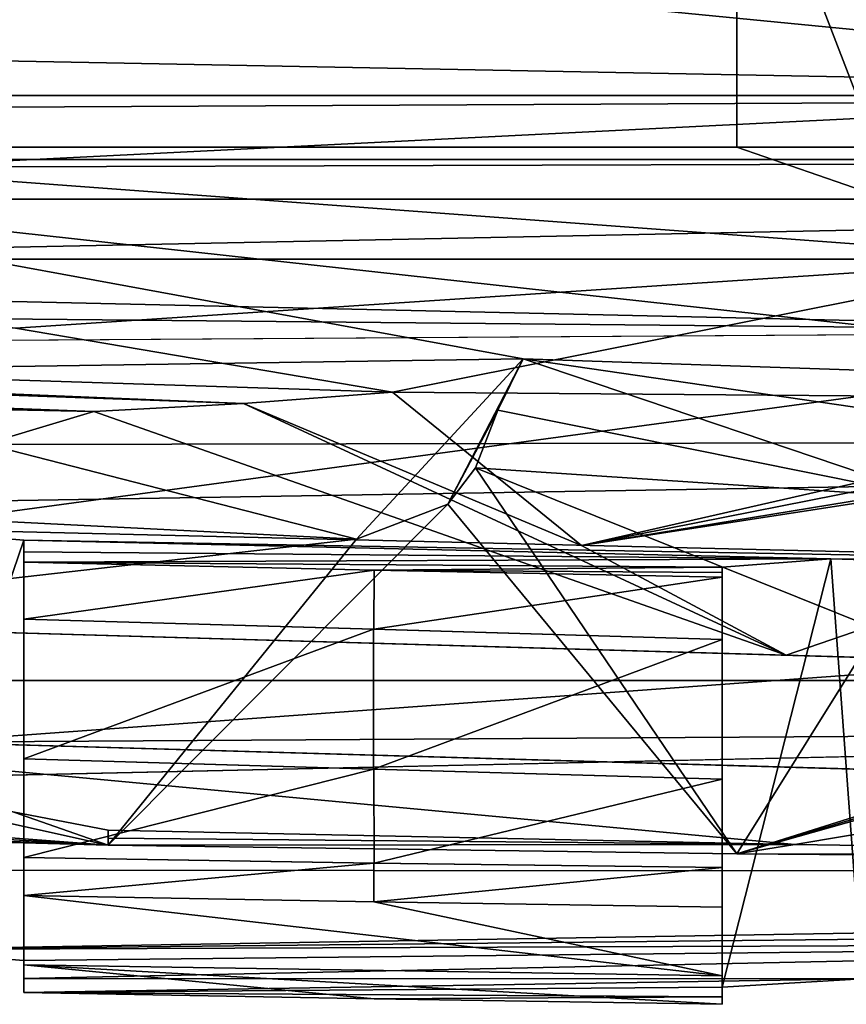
# Model space of a CAD drawing. Extents: x -250 to 250, y -968 to 894.
# Tile 484 of 656: x 208.87 to 214.78, y -967.53 to -960.49. Entities that reach past the tile are written whole.
import ezdxf

# ---------------------------------------------------------------- set-up
doc = ezdxf.new("R2010")
doc.units = 0
doc.header["$LTSCALE"] = 3.583593
for name, color, linetype in [('4428', 7, 'CONTINUOUS'), ('4450', 7, 'CONTINUOUS'), ('4508', 7, 'CONTINUOUS'), ('4521', 7, 'CONTINUOUS'), ('4551', 7, 'CONTINUOUS'), ('4565', 7, 'CONTINUOUS'), ('4588', 7, 'CONTINUOUS'), ('4595', 7, 'CONTINUOUS'), ('4645', 7, 'CONTINUOUS'), ('4649', 7, 'CONTINUOUS'), ('4676', 7, 'CONTINUOUS'), ('4677', 7, 'CONTINUOUS'), ('4681', 7, 'CONTINUOUS'), ('4697', 7, 'CONTINUOUS'), ('4716', 7, 'CONTINUOUS'), ('4736', 7, 'CONTINUOUS'), ('4769', 7, 'CONTINUOUS'), ('4824', 7, 'CONTINUOUS'), ('4827', 7, 'CONTINUOUS'), ('4866', 7, 'CONTINUOUS'), ('4913', 7, 'CONTINUOUS'), ('4928', 7, 'CONTINUOUS'), ('4948', 7, 'CONTINUOUS'), ('4964', 7, 'CONTINUOUS'), ('4972', 7, 'CONTINUOUS'), ('4978', 7, 'CONTINUOUS'), ('4990', 7, 'CONTINUOUS'), ('4994', 7, 'CONTINUOUS'), ('5013', 7, 'CONTINUOUS'), ('5021', 7, 'CONTINUOUS'), ('5030', 7, 'CONTINUOUS'), ('5031', 7, 'CONTINUOUS'), ('5037', 7, 'CONTINUOUS'), ('5056', 7, 'CONTINUOUS'), ('5059', 7, 'CONTINUOUS'), ('5089', 7, 'CONTINUOUS'), ('5115', 7, 'CONTINUOUS')]:
    doc.layers.add(name, color=color, linetype=linetype)

msp = doc.modelspace()

# ---------------------------------------------------------------- linework, layer by layer
at = {"layer": '4428', "color": 7, "linetype": 'CONTINUOUS'}
for points in [[(167.4219, -965.1765, 4.477), (177.3239, -965.5037, -0.0032), (209.5, -966.394, -10.7692), (167.4219, -965.1765, 4.477)], [(209.5, -966.394, -8.6116), (167.4219, -965.1765, 4.477), (209.5, -966.394, -10.7692), (209.5, -966.394, -8.6116)]]:
    msp.add_3dface(points, dxfattribs=at)
at = {"layer": '4450', "color": 7, "linetype": 'CONTINUOUS'}
for points in [[(212.129, -963.695, -11.8541), (214.0005, -966.456, -12.6465), (211.9303, -963.9541, -11.771), (212.129, -963.695, -11.8541)], [(215.0047, -964.848, -13.0785), (214.0005, -966.456, -12.6465), (212.129, -963.695, -11.8541), (215.0047, -964.848, -13.0785)], [(214.0005, -966.456, -12.6465), (209.5, -966.394, -10.7692), (211.9303, -963.9541, -11.771), (214.0005, -966.456, -12.6465)], [(211.9303, -963.9541, -11.771), (209.5, -966.394, -10.7692), (211.277, -964.2054, -11.4989), (211.9303, -963.9541, -11.771)], [(211.277, -964.2054, -11.4989), (209.5, -966.394, -10.7692), (205.2088, -964.8938, -9.0676), (211.277, -964.2054, -11.4989)], [(217.9938, -965.2, -14.3933), (214.0005, -966.456, -12.6465), (215.0047, -964.848, -13.0785), (217.9938, -965.2, -14.3933)], [(209.5, -966.394, -10.7692), (177.3239, -965.5037, -0.0032), (205.2088, -964.8938, -9.0676), (209.5, -966.394, -10.7692)], [(218.4419, -966.4923, -14.5942), (214.0005, -966.456, -12.6465), (218.4419, -965.2, -14.5942), (218.4419, -966.4923, -14.5942)], [(218.4419, -965.2, -14.5942), (214.0005, -966.456, -12.6465), (218.2179, -965.2, -14.4937), (218.4419, -965.2, -14.5942)], [(218.2179, -965.2, -14.4937), (214.0005, -966.456, -12.6465), (217.9938, -965.2, -14.3933), (218.2179, -965.2, -14.4937)]]:
    msp.add_3dface(points, dxfattribs=at)
at = {"layer": '4508', "color": 7, "linetype": 'CONTINUOUS'}
for points in [[(212.4708, -962.9138, -11.5877), (206.5901, -963.0014, -11.8236), (205.6082, -961.655, -12.0103), (212.4708, -962.9138, -11.5877)], [(211.277, -964.2054, -11.4989), (206.5901, -963.0014, -11.8236), (212.4708, -962.9138, -11.5877), (211.277, -964.2054, -11.4989)], [(211.9303, -963.9541, -11.771), (211.277, -964.2054, -11.4989), (212.4708, -962.9138, -11.5877), (211.9303, -963.9541, -11.771)], [(212.289, -963.281, -11.8179), (211.9303, -963.9541, -11.771), (212.4708, -962.9138, -11.5877), (212.289, -963.281, -11.8179)], [(212.129, -963.695, -11.8541), (211.9303, -963.9541, -11.771), (212.289, -963.281, -11.8179), (212.129, -963.695, -11.8541)]]:
    msp.add_3dface(points, dxfattribs=at)
at = {"layer": '4521', "color": 7, "linetype": 'CONTINUOUS'}
for points in [[(209.5, -966.2864, -8.6116), (209.5, -966.394, -8.6116), (209.5, -966.3442, -9.6902), (209.5, -966.2864, -8.6116)], [(209.5, -966.394, -8.6116), (209.5, -966.394, -10.7692), (209.5, -966.3442, -9.6902), (209.5, -966.394, -8.6116)]]:
    msp.add_3dface(points, dxfattribs=at)
at = {"layer": '4551', "color": 7, "linetype": 'CONTINUOUS'}
for points in [[(206.6687, -962.2, -9.8634), (208.8368, -962.6937, -9.6818), (216.3208, -962.2, -8.1615), (206.6687, -962.2, -9.8634)], [(208.8368, -962.6937, -9.6818), (211.5356, -963.1535, -9.4416), (216.3208, -962.2, -8.1615), (208.8368, -962.6937, -9.6818)], [(211.5356, -963.1535, -9.4416), (217.5, -963.2, -8.4166), (216.3208, -962.2, -8.1615), (211.5356, -963.1535, -9.4416)], [(211.5356, -963.1535, -9.4416), (212.8878, -964.2507, -10.0036), (217.5, -963.2, -8.4166), (211.5356, -963.1535, -9.4416)], [(212.8878, -964.2507, -10.0036), (214.3532, -965.0345, -10.6225), (219.6985, -963.2, -8.029), (212.8878, -964.2507, -10.0036)], [(212.8878, -964.2507, -10.0036), (219.6985, -963.2, -8.029), (219.3, -963.2, -8.0992), (212.8878, -964.2507, -10.0036)], [(218.2, -963.2, -8.2932), (212.8878, -964.2507, -10.0036), (219.3, -963.2, -8.0992), (218.2, -963.2, -8.2932)], [(217.5, -963.2, -8.4166), (212.8878, -964.2507, -10.0036), (218.2, -963.2, -8.2932), (217.5, -963.2, -8.4166)], [(219.6985, -963.2, -8.029), (214.3532, -965.0345, -10.6225), (215.2198, -965.0596, -10.5045), (219.6985, -963.2, -8.029)]]:
    msp.add_3dface(points, dxfattribs=at)
at = {"layer": '4565', "color": 7, "linetype": 'CONTINUOUS'}
for points in [[(204.1, -960.2, -9.9714), (205.5, -961.4, -9.8464), (214, -957.2976, -8.9784), (204.1, -960.2, -9.9714)], [(205.5, -961.4, -9.8464), (214, -961.4, -8.3476), (214, -957.2976, -8.9784), (205.5, -961.4, -9.8464)]]:
    msp.add_3dface(points, dxfattribs=at)
at = {"layer": '4588', "color": 7, "linetype": 'CONTINUOUS'}
for points in [[(209.3961, -963.2916, -8.5697), (210.4674, -963.2342, -9.0036), (162.296, -961.5169, -3.957), (209.3961, -963.2916, -8.5697)], [(200.0888, -963.0946, -6.7505), (209.3961, -963.2916, -8.5697), (162.296, -961.5169, -3.957), (200.0888, -963.0946, -6.7505)], [(210.4674, -963.2342, -9.0036), (197.2949, -962.6953, -7.4183), (162.296, -961.5169, -3.957), (210.4674, -963.2342, -9.0036)], [(197.2949, -962.6953, -7.4183), (211.5356, -963.1535, -9.4416), (208.8368, -962.6937, -9.6818), (197.2949, -962.6953, -7.4183)], [(211.5356, -963.1535, -9.4416), (197.2949, -962.6953, -7.4183), (210.4674, -963.2342, -9.0036), (211.5356, -963.1535, -9.4416)]]:
    msp.add_3dface(points, dxfattribs=at)
at = {"layer": '4595', "color": 7, "linetype": 'CONTINUOUS'}
for points in [[(202.4261, -959.3482, -12.3892), (219.1595, -958.5959, -9.6826), (219.1708, -960.9797, -9.4217), (202.4261, -959.3482, -12.3892)], [(202.9472, -960.6726, -12.2336), (202.4261, -959.3482, -12.3892), (219.1708, -960.9797, -9.4217), (202.9472, -960.6726, -12.2336)], [(205.6082, -961.655, -12.0103), (202.9472, -960.6726, -12.2336), (219.1708, -960.9797, -9.4217), (205.6082, -961.655, -12.0103)], [(219.1189, -963.1374, -10.639), (205.6082, -961.655, -12.0103), (219.1708, -960.9797, -9.4217), (219.1189, -963.1374, -10.639)], [(212.4708, -962.9138, -11.5877), (205.6082, -961.655, -12.0103), (219.1189, -963.1374, -10.639), (212.4708, -962.9138, -11.5877)], [(212.4708, -962.9138, -11.5877), (219.1189, -963.1374, -10.639), (219.0694, -963.8746, -11.7825), (212.4708, -962.9138, -11.5877)], [(215.4226, -963.9113, -12.5134), (212.4708, -962.9138, -11.5877), (219.0694, -963.8746, -11.7825), (215.4226, -963.9113, -12.5134)]]:
    msp.add_3dface(points, dxfattribs=at)
at = {"layer": '4645', "color": 7, "linetype": 'CONTINUOUS'}
for points in [[(214.3532, -965.0345, -10.6225), (204.5386, -964.7497, -6.6686), (206.7791, -964.8147, -6.5662), (214.3532, -965.0345, -10.6225)], [(216.0863, -965.0848, -10.3867), (215.2198, -965.0596, -10.5045), (206.7791, -964.8147, -6.5662), (216.0863, -965.0848, -10.3867)], [(215.2198, -965.0596, -10.5045), (214.3532, -965.0345, -10.6225), (206.7791, -964.8147, -6.5662), (215.2198, -965.0596, -10.5045)]]:
    msp.add_3dface(points, dxfattribs=at)
at = {"layer": '4649', "color": 7, "linetype": 'CONTINUOUS'}
for points in [[(209.3961, -963.2916, -8.5697), (202.2866, -963.148, -5.8237), (204.5386, -964.7497, -6.6686), (209.3961, -963.2916, -8.5697)], [(211.5356, -963.1535, -9.4416), (210.4674, -963.2342, -9.0036), (212.8878, -964.2507, -10.0036), (211.5356, -963.1535, -9.4416)], [(210.4674, -963.2342, -9.0036), (209.3961, -963.2916, -8.5697), (214.3532, -965.0345, -10.6225), (210.4674, -963.2342, -9.0036)], [(212.8878, -964.2507, -10.0036), (210.4674, -963.2342, -9.0036), (214.3532, -965.0345, -10.6225), (212.8878, -964.2507, -10.0036)], [(214.3532, -965.0345, -10.6225), (209.3961, -963.2916, -8.5697), (204.5386, -964.7497, -6.6686), (214.3532, -965.0345, -10.6225)]]:
    msp.add_3dface(points, dxfattribs=at)
at = {"layer": '4676', "color": 7, "linetype": 'CONTINUOUS'}
for points in [[(214, -961.4, -8.3476), (214, -958.8, -4), (214, -957.2976, -8.9784), (214, -961.4, -8.3476)], [(214, -961.4, -8.3476), (214, -961.4, -4), (214, -958.8, -4), (214, -961.4, -8.3476)]]:
    msp.add_3dface(points, dxfattribs=at)
at = {"layer": '4677', "color": 7, "linetype": 'CONTINUOUS'}
for points in [[(205.5, -961.4, -9.8464), (214, -961.4, -4), (214, -961.4, -8.3476), (205.5, -961.4, -9.8464)], [(205.5, -961.4, -9.8464), (205.5, -961.4, -4), (214, -961.4, -4), (205.5, -961.4, -9.8464)]]:
    msp.add_3dface(points, dxfattribs=at)
at = {"layer": '4681', "color": 7, "linetype": 'CONTINUOUS'}
for points in [[(212.289, -963.281, -11.8179), (212.4708, -962.9138, -11.5877), (215.4226, -963.9113, -12.5134), (212.289, -963.281, -11.8179)], [(212.129, -963.695, -11.8541), (212.289, -963.281, -11.8179), (215.4226, -963.9113, -12.5134), (212.129, -963.695, -11.8541)], [(215.0047, -964.848, -13.0785), (212.129, -963.695, -11.8541), (215.4226, -963.9113, -12.5134), (215.0047, -964.848, -13.0785)]]:
    msp.add_3dface(points, dxfattribs=at)
at = {"layer": '4697', "color": 7, "linetype": 'CONTINUOUS'}
for points in [[(205.8736, -965.5888, -7.1804), (217.2182, -965.9179, -11.8618), (208.1941, -965.6561, -7.1211), (205.8736, -965.5888, -7.1804)], [(217.2182, -965.9179, -11.8618), (218.1601, -965.9453, -11.7845), (208.1941, -965.6561, -7.1211), (217.2182, -965.9179, -11.8618)], [(218.1601, -965.9453, -11.7845), (219.1024, -965.9726, -11.7124), (208.1941, -965.6561, -7.1211), (218.1601, -965.9453, -11.7845)]]:
    msp.add_3dface(points, dxfattribs=at)
at = {"layer": '4716', "color": 7, "linetype": 'CONTINUOUS'}
for points in [[(205.5, -962.2, -4), (216.3208, -962.2, -8.1615), (216.3208, -962.2, -4), (205.5, -962.2, -4)], [(206.6687, -962.2, -9.8634), (216.3208, -962.2, -8.1615), (205.5, -962.2, -4), (206.6687, -962.2, -9.8634)]]:
    msp.add_3dface(points, dxfattribs=at)
at = {"layer": '4736', "color": 7, "linetype": 'CONTINUOUS'}
for points in [[(208.1941, -965.6561, -7.1211), (216.0863, -965.0848, -10.3867), (206.7791, -964.8147, -6.5662), (208.1941, -965.6561, -7.1211)], [(217.5142, -965.6005, -11.0089), (216.0863, -965.0848, -10.3867), (208.1941, -965.6561, -7.1211), (217.5142, -965.6005, -11.0089)], [(219.1024, -965.9726, -11.7124), (217.5142, -965.6005, -11.0089), (208.1941, -965.6561, -7.1211), (219.1024, -965.9726, -11.7124)]]:
    msp.add_3dface(points, dxfattribs=at)
at = {"layer": '4769', "color": 7, "linetype": 'CONTINUOUS'}
for points in [[(209.5, -966.394, -8.6116), (187.8488, -965.5996, -0.9373), (167.4219, -965.1765, 4.477), (209.5, -966.394, -8.6116)], [(194.3284, -965.2538, -3.0183), (194.2408, -965.533, -2.9889), (209.5, -966.394, -8.6116), (194.3284, -965.2538, -3.0183)], [(205.8736, -965.5888, -7.1804), (194.3284, -965.2538, -3.0183), (209.5, -966.394, -8.6116), (205.8736, -965.5888, -7.1804)], [(194.2408, -965.533, -2.9889), (194.1531, -965.8121, -2.9596), (209.5, -966.394, -8.6116), (194.2408, -965.533, -2.9889)], [(191.0072, -965.7038, -1.9292), (187.8488, -965.5996, -0.9373), (209.5, -966.394, -8.6116), (191.0072, -965.7038, -1.9292)], [(209.5, -966.2864, -8.6116), (205.8736, -965.5888, -7.1804), (209.5, -966.394, -8.6116), (209.5, -966.2864, -8.6116)], [(214.4158, -966.388, -10.6491), (205.8736, -965.5888, -7.1804), (209.5, -966.2864, -8.6116), (214.4158, -966.388, -10.6491)], [(217.2182, -965.9179, -11.8618), (205.8736, -965.5888, -7.1804), (214.4158, -966.388, -10.6491), (217.2182, -965.9179, -11.8618)], [(194.1531, -965.8121, -2.9596), (191.0072, -965.7038, -1.9292), (209.5, -966.394, -8.6116), (194.1531, -965.8121, -2.9596)], [(219.2617, -966.4592, -12.77), (217.2182, -965.9179, -11.8618), (214.4158, -966.388, -10.6491), (219.2617, -966.4592, -12.77)]]:
    msp.add_3dface(points, dxfattribs=at)
at = {"layer": '4824', "color": 7, "linetype": 'CONTINUOUS'}
msp.add_3dface([(209.3961, -963.2916, -8.5697), (200.0888, -963.0946, -6.7505), (202.2866, -963.148, -5.8237), (209.3961, -963.2916, -8.5697)], dxfattribs=at)
at = {"layer": '4827', "color": 7, "linetype": 'CONTINUOUS'}
for points in [[(214, -958.8, -4), (215, -961.4, -4), (215, -958.8, -4), (214, -958.8, -4)], [(214, -958.8, -4), (214, -961.4, -4), (215, -961.4, -4), (214, -958.8, -4)], [(205.5, -961.4, -4), (216.3208, -962.2, -4), (214, -961.4, -4), (205.5, -961.4, -4)], [(205.5, -962.2, -4), (216.3208, -962.2, -4), (205.5, -961.4, -4), (205.5, -962.2, -4)], [(214, -961.4, -4), (216.3208, -962.2, -4), (215, -961.4, -4), (214, -961.4, -4)]]:
    msp.add_3dface(points, dxfattribs=at)
at = {"layer": '4866', "color": 7, "linetype": 'CONTINUOUS'}
for points in [[(211.277, -964.2054, -11.4989), (205.2088, -964.8938, -9.0676), (139.7618, -960.6177, -9.0476), (211.277, -964.2054, -11.4989)], [(211.277, -964.2054, -11.4989), (139.7618, -960.6177, -9.0476), (206.5901, -963.0014, -11.8236), (211.277, -964.2054, -11.4989)]]:
    msp.add_3dface(points, dxfattribs=at)
at = {"layer": '4913', "color": 7, "linetype": 'CONTINUOUS'}
for points in [[(214.4158, -966.388, -10.6491), (209.5, -966.2864, -8.6116), (209.5, -966.3442, -9.6902), (214.4158, -966.388, -10.6491)], [(209.5, -966.394, -10.7692), (214.4158, -966.388, -10.6491), (209.5, -966.3442, -9.6902), (209.5, -966.394, -10.7692)], [(214.4158, -966.388, -10.6491), (209.5, -966.394, -10.7692), (214.0005, -966.456, -12.6465), (214.4158, -966.388, -10.6491)], [(219.2617, -966.4592, -12.77), (214.4158, -966.388, -10.6491), (214.0005, -966.456, -12.6465), (219.2617, -966.4592, -12.77)], [(219.2617, -966.4592, -12.77), (214.0005, -966.456, -12.6465), (218.4419, -966.4923, -14.5942), (219.2617, -966.4592, -12.77)]]:
    msp.add_3dface(points, dxfattribs=at)
at = {"layer": '4928', "color": 7, "linetype": 'CONTINUOUS'}
for points in [[(208.8953, -964.2948, -7.2361), (208.8953, -967.2199, -6.1043), (208.8953, -964.2108, -6.1043), (208.8953, -964.2948, -7.2361)], [(208.8953, -964.7761, -7.2919), (208.8953, -967.2199, -6.1043), (208.8953, -964.2948, -7.2361), (208.8953, -964.7761, -7.2919)], [(208.8953, -964.3687, -8.3687), (208.8953, -964.7761, -7.2919), (208.8953, -964.2948, -7.2361), (208.8953, -964.3687, -8.3687)], [(208.8953, -964.7761, -8.3687), (208.8953, -964.7761, -7.2919), (208.8953, -964.3687, -8.3687), (208.8953, -964.7761, -8.3687)], [(208.8953, -965.7765, -7.2919), (208.8953, -967.2199, -6.1043), (208.8953, -964.7761, -7.2919), (208.8953, -965.7765, -7.2919)], [(208.8953, -966.4815, -8.3687), (208.8953, -967.3466, -7.9191), (208.8953, -965.7765, -8.3687), (208.8953, -966.4815, -8.3687)], [(208.8953, -965.7765, -8.3687), (208.8953, -967.3466, -7.9191), (208.8953, -965.7765, -7.2919), (208.8953, -965.7765, -8.3687)], [(208.8953, -967.3466, -7.9191), (208.8953, -967.2199, -6.1043), (208.8953, -965.7765, -7.2919), (208.8953, -967.3466, -7.9191)], [(208.8953, -966.7537, -10.5242), (208.8953, -967.2496, -10.3006), (208.8953, -966.4815, -10.5242), (208.8953, -966.7537, -10.5242)], [(208.8953, -966.4815, -10.5242), (208.8953, -967.4478, -9.7355), (208.8953, -966.4815, -8.3687), (208.8953, -966.4815, -10.5242)], [(208.8953, -967.2496, -10.3006), (208.8953, -967.4478, -9.7355), (208.8953, -966.4815, -10.5242), (208.8953, -967.2496, -10.3006)], [(208.8953, -967.4478, -9.7355), (208.8953, -967.3466, -7.9191), (208.8953, -966.4815, -8.3687), (208.8953, -967.4478, -9.7355)]]:
    msp.add_3dface(points, dxfattribs=at)
at = {"layer": '4948', "color": 7, "linetype": 'CONTINUOUS'}
for points in [[(208.8953, -964.7761, -7.2919), (208.8953, -964.7761, -8.3687), (211.4005, -964.8488, -9.3859), (208.8953, -964.7761, -7.2919)], [(208.8953, -964.7761, -7.2919), (211.4005, -964.8488, -9.3859), (211.4004, -964.8488, -8.3047), (208.8953, -964.7761, -7.2919)], [(211.4005, -964.8488, -9.3859), (213.8953, -964.9212, -10.428), (211.4004, -964.8488, -8.3047), (211.4005, -964.8488, -9.3859)], [(213.8953, -964.9212, -10.428), (213.8953, -964.9212, -9.3423), (211.4004, -964.8488, -8.3047), (213.8953, -964.9212, -10.428)]]:
    msp.add_3dface(points, dxfattribs=at)
at = {"layer": '4964', "color": 7, "linetype": 'CONTINUOUS'}
for points in [[(132.5, -959.4536, 19.6428), (218.3, -959.4537, 19.6422), (132.5, -960.7759, 14.8064), (132.5, -959.4536, 19.6428)], [(218.3, -959.4537, 19.6422), (218.3, -962.7194, 5.6881), (132.5, -960.7759, 14.8064), (218.3, -959.4537, 19.6422)], [(132.5, -960.7759, 14.8064), (218.3, -962.7194, 5.6881), (132.5, -961.9047, 9.9219), (132.5, -960.7759, 14.8064)], [(132.5, -961.9047, 9.9219), (218.3, -962.7194, 5.6881), (170.2975, -963.0318, 3.8174), (132.5, -961.9047, 9.9219)], [(170.2975, -963.0318, 3.8174), (218.3, -962.7194, 5.6881), (207.8954, -964.128, -5.1043), (170.2975, -963.0318, 3.8174)], [(218.3, -962.7194, 5.6881), (218.3, -964.3794, -8.5466), (207.8954, -964.128, -5.1043), (218.3, -962.7194, 5.6881)], [(218.3, -964.3794, -8.5466), (208.8953, -964.2108, -6.1043), (207.8954, -964.128, -5.1043), (218.3, -964.3794, -8.5466)], [(208.8953, -964.2948, -7.2361), (208.8953, -964.2108, -6.1043), (214.6735, -964.3462, -8.0072), (208.8953, -964.2948, -7.2361)], [(208.8953, -964.2108, -6.1043), (218.3, -964.3794, -8.5466), (214.6735, -964.3462, -8.0072), (208.8953, -964.2108, -6.1043)], [(208.8953, -964.3687, -8.3687), (208.8953, -964.2948, -7.2361), (214.6735, -964.3462, -8.0072), (208.8953, -964.3687, -8.3687)], [(213.8953, -964.4044, -8.9823), (208.8953, -964.3687, -8.3687), (214.6735, -964.3462, -8.0072), (213.8953, -964.4044, -8.9823)], [(208.8953, -964.3687, -8.3687), (213.8953, -964.4044, -8.9823), (211.4041, -964.4264, -9.3874), (208.8953, -964.3687, -8.3687)], [(214.6735, -964.3462, -8.0072), (218.3, -964.3794, -8.5466), (215.7955, -964.3794, -8.5466), (214.6735, -964.3462, -8.0072)], [(213.8953, -964.4044, -8.9823), (213.8953, -964.4427, -9.7051), (211.4041, -964.4264, -9.3874), (213.8953, -964.4044, -8.9823)], [(213.8953, -964.4427, -9.7051), (213.8953, -964.4767, -10.428), (211.4041, -964.4264, -9.3874), (213.8953, -964.4427, -9.7051)]]:
    msp.add_3dface(points, dxfattribs=at)
at = {"layer": '4972', "color": 7, "linetype": 'CONTINUOUS'}
for points in [[(208.8953, -965.7765, -7.2919), (208.8953, -964.7761, -7.2919), (211.4004, -964.8488, -8.3047), (208.8953, -965.7765, -7.2919)], [(208.8953, -965.7765, -7.2919), (211.4004, -964.8488, -8.3047), (211.4004, -965.8492, -8.3047), (208.8953, -965.7765, -7.2919)], [(211.4004, -964.8488, -8.3047), (213.8953, -964.9212, -9.3423), (211.4004, -965.8492, -8.3047), (211.4004, -964.8488, -8.3047)], [(213.8953, -964.9212, -9.3423), (213.8953, -965.9216, -9.3423), (211.4004, -965.8492, -8.3047), (213.8953, -964.9212, -9.3423)]]:
    msp.add_3dface(points, dxfattribs=at)
at = {"layer": '4978', "color": 7, "linetype": 'CONTINUOUS'}
for points in [[(213.8953, -967.409, -8.9823), (213.8953, -965.9216, -9.3423), (213.8953, -964.4044, -8.9823), (213.8953, -967.409, -8.9823)], [(213.8953, -964.4044, -8.9823), (213.8953, -964.9212, -9.3423), (213.8953, -964.4427, -9.7051), (213.8953, -964.4044, -8.9823)], [(213.8953, -965.9216, -9.3423), (213.8953, -964.9212, -9.3423), (213.8953, -964.4044, -8.9823), (213.8953, -965.9216, -9.3423)], [(213.8953, -964.9212, -9.3423), (213.8953, -964.9212, -10.428), (213.8953, -964.4427, -9.7051), (213.8953, -964.9212, -9.3423)], [(213.8953, -964.9212, -10.428), (213.8953, -964.4767, -10.428), (213.8953, -964.4427, -9.7051), (213.8953, -964.9212, -10.428)], [(213.8953, -967.409, -8.9823), (213.8953, -967.4784, -10.3997), (213.8953, -965.9216, -9.3423), (213.8953, -967.409, -8.9823)], [(213.8953, -965.9216, -10.428), (213.8953, -965.9216, -9.3423), (213.8953, -966.5544, -10.428), (213.8953, -965.9216, -10.428)], [(213.8953, -965.9216, -9.3423), (213.8953, -967.4784, -10.3997), (213.8953, -966.5544, -10.428), (213.8953, -965.9216, -9.3423)], [(213.8953, -967.4784, -10.3997), (213.8953, -967.5322, -11.8177), (213.8953, -966.5544, -10.428), (213.8953, -967.4784, -10.3997)], [(213.8953, -966.5544, -10.428), (213.8953, -966.8363, -12.6015), (213.8953, -966.5544, -12.6015), (213.8953, -966.5544, -10.428)], [(213.8953, -967.3281, -12.3809), (213.8953, -966.8363, -12.6015), (213.8953, -966.5544, -10.428), (213.8953, -967.3281, -12.3809)], [(213.8953, -967.5322, -11.8177), (213.8953, -967.3281, -12.3809), (213.8953, -966.5544, -10.428), (213.8953, -967.5322, -11.8177)]]:
    msp.add_3dface(points, dxfattribs=at)
at = {"layer": '4990', "color": 7, "linetype": 'CONTINUOUS'}
for points in [[(225.6573, -961.0304, 22.8245), (225.2327, -901.141, 16.5298), (205.5595, -943.3624, 20.9675), (225.6573, -961.0304, 22.8245)], [(204.3845, -947.3577, 21.3874), (225.6573, -961.0304, 22.8245), (205.5595, -943.3624, 20.9675), (204.3845, -947.3577, 21.3874)], [(200.6109, -949.0774, 21.5682), (225.6573, -961.0304, 22.8245), (204.3845, -947.3577, 21.3874), (200.6109, -949.0774, 21.5682)], [(132.5, -961.0304, 22.8245), (225.6573, -961.0304, 22.8245), (200.6109, -949.0774, 21.5682), (132.5, -961.0304, 22.8245)]]:
    msp.add_3dface(points, dxfattribs=at)
at = {"layer": '4994', "color": 7, "linetype": 'CONTINUOUS'}
for points in [[(208.8953, -965.7765, -8.3687), (208.8953, -965.7765, -7.2919), (211.4004, -965.8492, -8.3047), (208.8953, -965.7765, -8.3687)], [(208.8953, -965.7765, -8.3687), (211.4004, -965.8492, -8.3047), (211.4005, -965.8492, -9.3859), (208.8953, -965.7765, -8.3687)], [(211.4004, -965.8492, -8.3047), (213.8953, -965.9216, -9.3423), (211.4005, -965.8492, -9.3859), (211.4004, -965.8492, -8.3047)], [(213.8953, -965.9216, -9.3423), (213.8953, -965.9216, -10.428), (211.4005, -965.8492, -9.3859), (213.8953, -965.9216, -9.3423)]]:
    msp.add_3dface(points, dxfattribs=at)
at = {"layer": '5013', "color": 7, "linetype": 'CONTINUOUS'}
for points in [[(208.8953, -966.7537, -10.5242), (208.8953, -966.4815, -10.5242), (211.4006, -966.5218, -11.5503), (208.8953, -966.7537, -10.5242)], [(211.4006, -966.7987, -11.5503), (208.8953, -966.7537, -10.5242), (211.4006, -966.5218, -11.5503), (211.4006, -966.7987, -11.5503)], [(213.8953, -966.5544, -12.6015), (211.4006, -966.7987, -11.5503), (211.4006, -966.5218, -11.5503), (213.8953, -966.5544, -12.6015)], [(213.8953, -966.8363, -12.6015), (211.4006, -966.7987, -11.5503), (213.8953, -966.5544, -12.6015), (213.8953, -966.8363, -12.6015)]]:
    msp.add_3dface(points, dxfattribs=at)
at = {"layer": '5021', "color": 7, "linetype": 'CONTINUOUS'}
for points in [[(213.8953, -967.3281, -12.3809), (208.8953, -966.7537, -10.5242), (211.4006, -966.7987, -11.5503), (213.8953, -967.3281, -12.3809)], [(208.8953, -967.2496, -10.3006), (208.8953, -966.7537, -10.5242), (213.8953, -967.3281, -12.3809), (208.8953, -967.2496, -10.3006)], [(213.8953, -966.8363, -12.6015), (213.8953, -967.3281, -12.3809), (211.4006, -966.7987, -11.5503), (213.8953, -966.8363, -12.6015)], [(213.8953, -967.5322, -11.8177), (208.8953, -967.2496, -10.3006), (213.8953, -967.3281, -12.3809), (213.8953, -967.5322, -11.8177)], [(213.8953, -967.5322, -11.8177), (211.4041, -967.4938, -10.7655), (208.8953, -967.2496, -10.3006), (213.8953, -967.5322, -11.8177)], [(211.4041, -967.4938, -10.7655), (208.8953, -967.4478, -9.7355), (208.8953, -967.2496, -10.3006), (211.4041, -967.4938, -10.7655)]]:
    msp.add_3dface(points, dxfattribs=at)
at = {"layer": '5030', "color": 7, "linetype": 'CONTINUOUS'}
for points in [[(208.8953, -964.2108, -6.1043), (207.8953, -967.139, -5.1043), (207.8954, -964.128, -5.1043), (208.8953, -964.2108, -6.1043)], [(208.8953, -967.2199, -6.1043), (207.8953, -967.139, -5.1043), (208.8953, -964.2108, -6.1043), (208.8953, -967.2199, -6.1043)]]:
    msp.add_3dface(points, dxfattribs=at)
at = {"layer": '5031', "color": 7, "linetype": 'CONTINUOUS'}
for points in [[(225.6573, -961.0304, 22.8245), (132.5, -961.0304, 22.8245), (132.5, -961.4879, 22.7133), (225.6573, -961.0304, 22.8245)], [(225.6573, -961.0304, 22.8245), (132.5, -961.4879, 22.7133), (225.6573, -961.4884, 22.713), (225.6573, -961.0304, 22.8245)], [(132.5, -961.4879, 22.7133), (132.5, -961.7719, 22.3363), (225.6573, -961.4884, 22.713), (132.5, -961.4879, 22.7133)], [(132.5, -961.7719, 22.3363), (225.6573, -961.7719, 22.3363), (225.6573, -961.4884, 22.713), (132.5, -961.7719, 22.3363)]]:
    msp.add_3dface(points, dxfattribs=at)
at = {"layer": '5037', "color": 7, "linetype": 'CONTINUOUS'}
for points in [[(208.8953, -966.4815, -8.3687), (208.8953, -965.7765, -8.3687), (211.4005, -965.8492, -9.3859), (208.8953, -966.4815, -8.3687)], [(208.8953, -966.4815, -8.3687), (211.4005, -965.8492, -9.3859), (211.4039, -966.5219, -9.3873), (208.8953, -966.4815, -8.3687)], [(211.4005, -965.8492, -9.3859), (213.8953, -965.9216, -10.428), (211.4039, -966.5219, -9.3873), (211.4005, -965.8492, -9.3859)], [(213.8953, -965.9216, -10.428), (213.8953, -966.5544, -10.428), (211.4039, -966.5219, -9.3873), (213.8953, -965.9216, -10.428)]]:
    msp.add_3dface(points, dxfattribs=at)
at = {"layer": '5056', "color": 7, "linetype": 'CONTINUOUS'}
for points in [[(208.8953, -966.4815, -10.5242), (211.4039, -966.5219, -9.3873), (211.4006, -966.5218, -11.5503), (208.8953, -966.4815, -10.5242)], [(208.8953, -966.4815, -10.5242), (208.8953, -966.4815, -8.3687), (211.4039, -966.5219, -9.3873), (208.8953, -966.4815, -10.5242)], [(213.8953, -966.5544, -10.428), (213.8953, -966.5544, -12.6015), (211.4006, -966.5218, -11.5503), (213.8953, -966.5544, -10.428)], [(211.4039, -966.5219, -9.3873), (213.8953, -966.5544, -10.428), (211.4006, -966.5218, -11.5503), (211.4039, -966.5219, -9.3873)]]:
    msp.add_3dface(points, dxfattribs=at)
at = {"layer": '5059', "color": 7, "linetype": 'CONTINUOUS'}
for points in [[(225.6573, -961.7719, 22.3363), (132.5, -963.6722, 15.5903), (235.9604, -963.4755, 16.3591), (225.6573, -961.7719, 22.3363)], [(132.5, -961.7719, 22.3363), (132.5, -963.6722, 15.5903), (225.6573, -961.7719, 22.3363), (132.5, -961.7719, 22.3363)], [(132.5, -963.6722, 15.5903), (132.5, -965.2033, 8.751), (235.9604, -963.4755, 16.3591), (132.5, -963.6722, 15.5903)], [(235.9604, -963.4755, 16.3591), (132.5, -965.2033, 8.751), (239.2669, -965.2206, 8.6623), (235.9604, -963.4755, 16.3591)], [(132.5, -965.2033, 8.751), (178.8801, -966.5541, 0.3934), (239.2669, -965.2206, 8.6623), (132.5, -965.2033, 8.751)], [(178.8801, -966.5541, 0.3934), (240.3, -966.593, 0.0872), (239.2669, -965.2206, 8.6623), (178.8801, -966.5541, 0.3934)], [(207.8953, -967.139, -5.1043), (240.3, -966.593, 0.0872), (178.8801, -966.5541, 0.3934), (207.8953, -967.139, -5.1043)], [(224.5, -966.9664, -3.2307), (240.3, -966.593, 0.0872), (207.8953, -967.139, -5.1043), (224.5, -966.9664, -3.2307)], [(224.5, -966.9664, -3.2307), (207.8953, -967.139, -5.1043), (221.0664, -967.0894, -4.5337), (224.5, -966.9664, -3.2307)], [(207.8953, -967.139, -5.1043), (208.8953, -967.2199, -6.1043), (221.0664, -967.0894, -4.5337), (207.8953, -967.139, -5.1043)], [(208.8953, -967.2199, -6.1043), (208.8953, -967.3466, -7.9191), (221.0664, -967.0894, -4.5337), (208.8953, -967.2199, -6.1043)], [(221.0664, -967.0894, -4.5337), (208.8953, -967.3466, -7.9191), (214.8954, -967.3506, -7.9823), (221.0664, -967.0894, -4.5337)], [(208.8953, -967.3466, -7.9191), (208.8953, -967.4478, -9.7355), (214.8954, -967.3506, -7.9823), (208.8953, -967.3466, -7.9191)], [(214.8954, -967.3506, -7.9823), (208.8953, -967.4478, -9.7355), (213.8953, -967.409, -8.9823), (214.8954, -967.3506, -7.9823)], [(213.8953, -967.409, -8.9823), (208.8953, -967.4478, -9.7355), (213.8953, -967.4784, -10.3997), (213.8953, -967.409, -8.9823)], [(213.8953, -967.4784, -10.3997), (208.8953, -967.4478, -9.7355), (211.4041, -967.4938, -10.7655), (213.8953, -967.4784, -10.3997)], [(213.8953, -967.5322, -11.8177), (213.8953, -967.4784, -10.3997), (211.4041, -967.4938, -10.7655), (213.8953, -967.5322, -11.8177)]]:
    msp.add_3dface(points, dxfattribs=at)
at = {"layer": '5089', "color": 7, "linetype": 'CONTINUOUS'}
for points in [[(208.8953, -964.7761, -8.3687), (208.8953, -964.3687, -8.3687), (211.4041, -964.4264, -9.3874), (208.8953, -964.7761, -8.3687)], [(208.8953, -964.7761, -8.3687), (211.4041, -964.4264, -9.3874), (211.4005, -964.8488, -9.3859), (208.8953, -964.7761, -8.3687)], [(211.4041, -964.4264, -9.3874), (213.8953, -964.4767, -10.428), (211.4005, -964.8488, -9.3859), (211.4041, -964.4264, -9.3874)], [(213.8953, -964.4767, -10.428), (213.8953, -964.9212, -10.428), (211.4005, -964.8488, -9.3859), (213.8953, -964.4767, -10.428)]]:
    msp.add_3dface(points, dxfattribs=at)
at = {"layer": '5115', "color": 7, "linetype": 'CONTINUOUS'}
for points in [[(214.8954, -967.3506, -7.9823), (213.8953, -967.409, -8.9823), (214.6735, -964.3462, -8.0072), (214.8954, -967.3506, -7.9823)], [(213.8953, -967.409, -8.9823), (213.8953, -964.4044, -8.9823), (214.6735, -964.3462, -8.0072), (213.8953, -967.409, -8.9823)], [(214.8954, -967.3506, -7.9823), (214.6735, -964.3462, -8.0072), (215.7955, -964.3794, -8.5466), (214.8954, -967.3506, -7.9823)]]:
    msp.add_3dface(points, dxfattribs=at)

doc.saveas('drawing.dxf')
